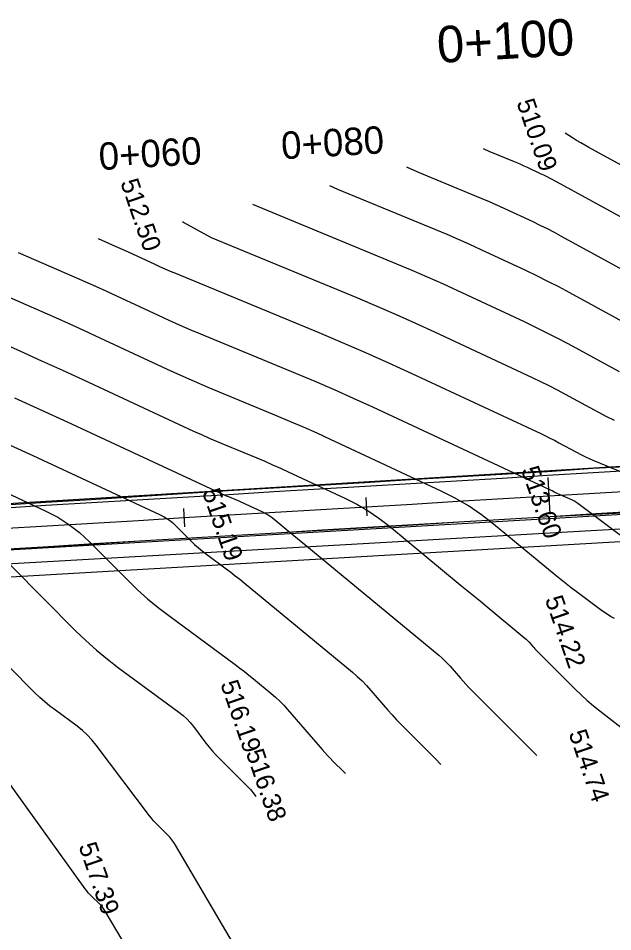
# Model space of a CAD drawing. Extents: x -636600 to -628587, y -1090963 to -1085869.
# Drawn here: x -629782.5 to -629717.5, y -1090868.7 to -1090768.7 of the extents above; entities that cross this region are included whole.
import ezdxf

# ---------------------------------------------------------------- set-up
doc = ezdxf.new("R2010")
doc.units = 0
for name, color, linetype in [('01_PARCELY_NÁVRH_PC', 7, 'Continuous'), ('06_ÚSES_IP_NAVRH', 7, 'Continuous'), ('Ex_Major Contours', 7, 'Continuous'), ('Ex_Minor Contours', 7, 'Continuous'), ('HEKTOMETRY100', 7, 'Continuous'), ('HEKTOMETRY20', 7, 'Continuous'), ('koty_vše', 7, 'Continuous'), ('situace_osa', 7, 'Continuous'), ('situace_těleso', 7, 'Continuous'), ('situace_vozovka', 7, 'Continuous')]:
    doc.layers.add(name, color=color, linetype=linetype)

msp = doc.modelspace()

# ---------------------------------------------------------------- linework, layer by layer
at = {"layer": '01_PARCELY_NÁVRH_PC'}
msp.add_lwpolyline([(-629366.447, -1090806.541), (-629540.945, -1090811.438), (-629547.048, -1090811.336), (-629630.755, -1090804.214), (-629643.554, -1090804.77), (-629656.056, -1090806.867), (-629680.186, -1090814.274), (-629692.509, -1090816.324), (-629826.286, -1090824.453), (-629825.422, -1090824.93), (-629821.233, -1090830.229), (-629818.338, -1090839.446), (-629817.551, -1090834.475), (-629814.572, -1090830.541), (-629809.999, -1090828.436), (-629690.54, -1090821.499), (-629677.852, -1090819.12), (-629655.838, -1090812.08), (-629642.724, -1090809.879), (-629628.472, -1090809.447), (-629558.795, -1090815.773), (-629541.706, -1090816.243), (-629432.051, -1090813.183)], dxfattribs=at)
msp.add_lwpolyline([(-629815.495, -1090831.761), (-629814.572, -1090830.541), (-629809.999, -1090828.436), (-629690.54, -1090821.499), (-629677.852, -1090819.12), (-629655.838, -1090812.08), (-629642.724, -1090809.879), (-629628.472, -1090809.447), (-629558.795, -1090815.773), (-629551.096, -1090815.985), (-629546.745, -1090819.106), (-629558.972, -1090818.769), (-629628.563, -1090812.452), (-629642.429, -1090812.872), (-629655.129, -1090815.003), (-629677.116, -1090822.035), (-629690.176, -1090824.483)], close=True, dxfattribs=at)
at = {"layer": '06_ÚSES_IP_NAVRH'}
msp.add_lwpolyline([(-629809.394, -1090829.881), (-629689.141, -1090823.018), (-629677.008, -1090820.364), (-629655.143, -1090813.487), (-629637.213, -1090811.061), (-629627.886, -1090811.094), (-629550.845, -1090817.603)], dxfattribs=at)
at = {"layer": 'Ex_Major Contours'}
for points in [[(-629702.617, -1090792.382), (-629720.059, -1090782.863), (-629720.511, -1090782.612), (-629720.957, -1090782.353), (-629721.4, -1090782.088), (-629721.838, -1090781.815), (-629722.638, -1090781.308)], [(-629717.261, -1090812.747), (-629718.166, -1090812.3), (-629719.059, -1090811.828), (-629722.607, -1090809.892), (-629723.497, -1090809.415), (-629724.395, -1090808.953), (-629725.3, -1090808.504), (-629726.212, -1090808.07), (-629736.915, -1090803.081), (-629739.009, -1090802.118), (-629741.113, -1090801.179), (-629743.228, -1090800.264), (-629745.353, -1090799.371), (-629761.349, -1090792.758), (-629764.405, -1090791.091), (-629764.511, -1090790.994)], [(-629782.909, -1090810.26), (-629780.033, -1090811.565), (-629777.166, -1090812.888), (-629760.454, -1090820.656), (-629760.218, -1090820.765), (-629759.98, -1090820.871), (-629759.741, -1090820.974), (-629759.5, -1090821.075), (-629758.537, -1090821.473), (-629758.297, -1090821.574), (-629758.058, -1090821.678), (-629757.82, -1090821.784), (-629757.583, -1090821.893), (-629755.863, -1090822.695), (-629755.504, -1090822.876), (-629755.159, -1090823.078), (-629754.828, -1090823.303), (-629754.51, -1090823.548), (-629752.747, -1090825.002), (-629752.35, -1090825.33), (-629751.952, -1090825.658), (-629751.555, -1090825.986), (-629751.158, -1090826.314), (-629736.497, -1090838.429), (-629736.168, -1090838.713), (-629735.851, -1090839.01), (-629735.547, -1090839.319), (-629735.256, -1090839.642), (-629734.118, -1090840.96), (-629733.83, -1090841.286), (-629733.537, -1090841.607), (-629733.237, -1090841.923), (-629732.932, -1090842.233), (-629725.739, -1090849.408)], [(-629761.026, -1090886.625), (-629772.986, -1090866.454), (-629773.134, -1090866.222), (-629773.297, -1090866.002), (-629773.474, -1090865.793), (-629773.665, -1090865.595), (-629774.46, -1090864.828), (-629774.654, -1090864.632), (-629774.838, -1090864.428), (-629775.014, -1090864.216), (-629775.18, -1090863.996), (-629784.516, -1090851.045)]]:
    msp.add_lwpolyline(points, dxfattribs=at)
at = {"layer": 'Ex_Minor Contours'}
for points in [[(-629731.619, -1090782.987), (-629731.561, -1090783.016), (-629730.99, -1090783.268), (-629728.252, -1090784.4), (-629727.888, -1090784.552), (-629727.526, -1090784.709), (-629727.166, -1090784.87), (-629726.808, -1090785.034), (-629725.377, -1090785.701), (-629725.021, -1090785.871), (-629724.668, -1090786.046), (-629724.317, -1090786.226), (-629723.97, -1090786.413), (-629706.883, -1090795.738)], [(-629711.149, -1090799.093), (-629723.061, -1090792.592), (-629723.829, -1090792.181), (-629724.604, -1090791.782), (-629725.385, -1090791.395), (-629726.173, -1090791.02), (-629729.334, -1090789.546), (-629730.127, -1090789.182), (-629730.923, -1090788.827), (-629731.723, -1090788.48), (-629732.527, -1090788.143), (-629738.58, -1090785.64), (-629739.842, -1090785.084), (-629739.971, -1090785.02)], [(-629714.344, -1090803.034), (-629722.152, -1090798.772), (-629723.342, -1090798.135), (-629724.541, -1090797.517), (-629725.75, -1090796.918), (-629726.968, -1090796.339), (-629731.861, -1090794.057), (-629733.087, -1090793.494), (-629734.32, -1090792.944), (-629735.558, -1090792.408), (-629736.802, -1090791.885), (-629747.517, -1090787.456), (-629748.392, -1090787.07)], [(-629716.701, -1090807.431), (-629721.868, -1090804.611), (-629723.165, -1090803.917), (-629724.472, -1090803.243), (-629725.79, -1090802.59), (-629727.118, -1090801.958), (-629734.388, -1090798.569), (-629736.048, -1090797.806), (-629737.717, -1090797.062), (-629739.393, -1090796.336), (-629741.078, -1090795.628), (-629756.817, -1090789.121)], [(-629773.763, -1090792.839), (-629772.218, -1090793.513), (-629771.64, -1090793.767), (-629771.063, -1090794.025), (-629770.488, -1090794.286), (-629769.914, -1090794.55), (-629767.623, -1090795.615), (-629767.049, -1090795.879), (-629766.472, -1090796.136), (-629765.893, -1090796.386), (-629765.31, -1090796.631), (-629749.628, -1090803.114), (-629747.063, -1090804.192), (-629744.51, -1090805.297), (-629741.97, -1090806.43), (-629739.442, -1090807.592), (-629725.306, -1090814.182), (-629724.81, -1090814.418), (-629724.318, -1090814.662), (-629723.83, -1090814.913), (-629723.346, -1090815.173), (-629721.416, -1090816.226), (-629720.931, -1090816.482), (-629720.439, -1090816.725), (-629719.94, -1090816.955), (-629719.435, -1090817.171), (-629710.416, -1090820.883)], [(-629712.262, -1090828.593), (-629721.259, -1090821.822), (-629721.473, -1090821.671), (-629721.695, -1090821.535), (-629721.925, -1090821.414), (-629722.163, -1090821.307), (-629723.455, -1090820.775), (-629723.536, -1090820.74), (-629723.616, -1090820.704), (-629723.695, -1090820.664), (-629723.774, -1090820.623), (-629724.084, -1090820.453), (-629724.162, -1090820.412), (-629724.241, -1090820.371), (-629724.32, -1090820.332), (-629724.4, -1090820.294), (-629743.716, -1090811.289), (-629745.802, -1090810.33), (-629747.898, -1090809.395), (-629750.005, -1090808.483), (-629752.122, -1090807.594), (-629762.519, -1090803.295), (-629763.684, -1090802.806), (-629764.843, -1090802.305), (-629765.997, -1090801.791), (-629767.145, -1090801.265), (-629771.727, -1090799.135), (-629772.874, -1090798.606), (-629774.025, -1090798.083), (-629775.178, -1090797.568), (-629776.334, -1090797.06), (-629782.472, -1090794.383)], [(-629717.27, -1090834.422), (-629717.678, -1090834.196), (-629718.076, -1090833.954), (-629718.464, -1090833.697), (-629718.843, -1090833.424), (-629721.444, -1090831.467), (-629721.999, -1090831.044), (-629722.55, -1090830.615), (-629723.096, -1090830.179), (-629723.637, -1090829.738), (-629730.479, -1090824.096), (-629731.828, -1090823.053), (-629733.235, -1090822.101), (-629734.699, -1090821.241), (-629736.221, -1090820.473), (-629748.338, -1090814.824), (-629749.808, -1090814.148), (-629751.285, -1090813.489), (-629752.769, -1090812.847), (-629754.26, -1090812.22), (-629760.24, -1090809.748), (-629761.731, -1090809.122), (-629763.216, -1090808.48), (-629764.693, -1090807.822), (-629766.164, -1090807.148), (-629773.54, -1090803.719), (-629775.261, -1090802.926), (-629776.986, -1090802.142), (-629778.716, -1090801.369), (-629780.451, -1090800.607), (-629789.671, -1090796.585)], [(-629784.567, -1090804.153), (-629782.254, -1090805.17), (-629779.947, -1090806.201), (-629777.647, -1090807.245), (-629775.353, -1090808.304), (-629763.309, -1090813.902), (-629762.455, -1090814.293), (-629761.598, -1090814.675), (-629760.736, -1090815.048), (-629759.87, -1090815.412), (-629756.399, -1090816.847), (-629755.533, -1090817.21), (-629754.671, -1090817.583), (-629753.814, -1090817.966), (-629752.961, -1090818.358), (-629746.76, -1090821.249), (-629745.467, -1090821.902), (-629744.224, -1090822.632), (-629743.029, -1090823.44), (-629741.883, -1090824.326), (-629734.131, -1090830.719), (-629733.398, -1090831.323), (-629732.666, -1090831.928), (-629731.934, -1090832.532), (-629731.202, -1090833.137), (-629727.055, -1090836.564), (-629726.935, -1090836.667), (-629726.82, -1090836.775), (-629726.71, -1090836.887), (-629726.604, -1090837.005), (-629726.191, -1090837.483), (-629726.086, -1090837.601), (-629725.98, -1090837.718), (-629725.871, -1090837.833), (-629725.76, -1090837.945), (-629721.544, -1090842.151), (-629720.899, -1090842.775), (-629720.236, -1090843.379), (-629719.555, -1090843.963), (-629718.856, -1090844.526), (-629715.256, -1090847.34)], [(-629783.375, -1090815.438), (-629780.891, -1090816.583), (-629767.035, -1090823.024), (-629766.536, -1090823.283), (-629766.065, -1090823.583), (-629765.623, -1090823.923), (-629765.209, -1090824.304), (-629763.611, -1090825.91), (-629763.204, -1090826.303), (-629762.784, -1090826.68), (-629762.349, -1090827.041), (-629761.9, -1090827.385), (-629759.759, -1090828.964), (-629759.253, -1090829.342), (-629758.753, -1090829.728), (-629758.257, -1090830.12), (-629757.767, -1090830.52), (-629745.939, -1090840.294), (-629745.4, -1090840.758), (-629744.882, -1090841.244), (-629744.385, -1090841.751), (-629743.908, -1090842.28), (-629742.045, -1090844.436), (-629741.574, -1090844.971), (-629741.094, -1090845.496), (-629740.604, -1090846.013), (-629740.104, -1090846.521), (-629736.853, -1090849.763), (-629736.257, -1090850.401)], [(-629785.809, -1090819.724), (-629779.498, -1090822.658), (-629778.188, -1090823.337), (-629776.953, -1090824.124), (-629775.793, -1090825.017), (-629774.707, -1090826.016), (-629770.515, -1090830.228), (-629769.448, -1090831.26), (-629768.345, -1090832.248), (-629767.204, -1090833.194), (-629766.027, -1090834.098), (-629758.755, -1090839.461), (-629758.251, -1090839.838), (-629757.752, -1090840.222), (-629757.258, -1090840.613), (-629756.77, -1090841.011), (-629754.827, -1090842.617), (-629754.35, -1090843.028), (-629753.892, -1090843.457), (-629753.452, -1090843.906), (-629753.031, -1090844.373), (-629749.241, -1090848.758), (-629748.956, -1090849.082), (-629748.666, -1090849.4), (-629748.369, -1090849.712), (-629748.067, -1090850.019), (-629746.846, -1090851.237), (-629746.705, -1090851.388)], [(-629786.788, -1090825.134), (-629776.221, -1090835.749), (-629775.104, -1090836.83), (-629773.948, -1090837.866), (-629772.753, -1090838.857), (-629771.52, -1090839.803), (-629764.913, -1090844.676), (-629764.473, -1090845.025), (-629764.062, -1090845.403), (-629763.679, -1090845.81), (-629763.324, -1090846.246), (-629761.964, -1090848.046), (-629761.616, -1090848.49), (-629761.253, -1090848.92), (-629760.875, -1090849.337), (-629760.482, -1090849.741), (-629757.56, -1090852.638), (-629757.101, -1090853.124), (-629756.676, -1090853.635), (-629756.497, -1090853.882)], [(-629752.194, -1090881.507), (-629765.295, -1090859.221), (-629765.487, -1090858.918), (-629765.697, -1090858.629), (-629765.925, -1090858.354), (-629766.172, -1090858.093), (-629767.195, -1090857.079), (-629767.445, -1090856.821), (-629767.687, -1090856.555), (-629767.918, -1090856.28), (-629768.14, -1090855.997), (-629773.983, -1090848.265), (-629774.447, -1090847.694), (-629774.949, -1090847.161), (-629775.487, -1090846.666), (-629776.063, -1090846.208), (-629778.442, -1090844.454), (-629779.028, -1090844.005), (-629779.595, -1090843.534), (-629780.144, -1090843.043), (-629780.674, -1090842.53), (-629789.531, -1090833.632)]]:
    msp.add_lwpolyline(points, dxfattribs=at)
at = {"layer": 'HEKTOMETRY100'}
msp.add_lwpolyline([(-629724.558, -1090818.991), (-629724.319, -1090822.984)], dxfattribs=at)
at = {"layer": 'HEKTOMETRY20'}
for points in [[(-629744.462, -1090821.183), (-629744.343, -1090823.179)], [(-629764.427, -1090822.376), (-629764.307, -1090824.373)]]:
    msp.add_lwpolyline(points, dxfattribs=at)
at = {"layer": 'situace_osa'}
msp.add_lwpolyline([(-629824.26, -1090826.955), (-629819.269, -1090826.656), (-629814.278, -1090826.358), (-629809.287, -1090826.06), (-629804.296, -1090825.761), (-629799.305, -1090825.463), (-629794.313, -1090825.165), (-629789.322, -1090824.866), (-629784.331, -1090824.568), (-629779.34, -1090824.27), (-629774.349, -1090823.971), (-629769.358, -1090823.673), (-629764.367, -1090823.375), (-629759.376, -1090823.076), (-629754.385, -1090822.778), (-629749.394, -1090822.479), (-629744.403, -1090822.181), (-629739.411, -1090821.883), (-629734.42, -1090821.584), (-629729.429, -1090821.286), (-629724.438, -1090820.988), (-629719.447, -1090820.689), (-629714.456, -1090820.391)], dxfattribs=at)
at = {"layer": 'situace_těleso'}
for points in [[(-629824.4, -1090824.607), (-629819.409, -1090824.311), (-629814.418, -1090824.012), (-629809.428, -1090823.697), (-629804.438, -1090823.387), (-629799.445, -1090823.121), (-629794.457, -1090822.765), (-629789.471, -1090822.373), (-629784.483, -1090822.024), (-629779.494, -1090821.698), (-629774.505, -1090821.372), (-629769.515, -1090821.045), (-629764.526, -1090820.719), (-629759.536, -1090820.4), (-629754.544, -1090820.12), (-629749.553, -1090819.82), (-629744.562, -1090819.519), (-629739.571, -1090819.218), (-629734.58, -1090818.918), (-629729.589, -1090818.617), (-629724.598, -1090818.316), (-629719.609, -1090817.976), (-629714.617, -1090817.692)], [(-629714.314, -1090822.772), (-629719.307, -1090823.029), (-629724.301, -1090823.29), (-629729.292, -1090823.587), (-629734.283, -1090823.884), (-629739.274, -1090824.182), (-629744.265, -1090824.479), (-629749.256, -1090824.776), (-629754.248, -1090825.073), (-629759.239, -1090825.369), (-629764.231, -1090825.651), (-629769.221, -1090825.961), (-629774.212, -1090826.27), (-629779.202, -1090826.58), (-629784.193, -1090826.89), (-629789.182, -1090827.216), (-629794.174, -1090827.501), (-629799.167, -1090827.773), (-629804.157, -1090828.076), (-629809.148, -1090828.384), (-629809.999, -1090828.436)]]:
    msp.add_lwpolyline(points, dxfattribs=at)
at = {"layer": 'situace_vozovka'}
for points in [[(-629823.548, -1090824.658), (-629819.403, -1090824.41), (-629814.412, -1090824.112), (-629809.421, -1090823.814), (-629804.43, -1090823.515), (-629799.439, -1090823.217), (-629794.448, -1090822.919), (-629789.457, -1090822.62), (-629784.466, -1090822.322), (-629779.474, -1090822.024), (-629774.483, -1090821.725), (-629769.492, -1090821.427), (-629764.501, -1090821.129), (-629759.51, -1090820.83), (-629754.519, -1090820.532), (-629749.528, -1090820.233), (-629744.537, -1090819.935), (-629739.546, -1090819.637), (-629734.555, -1090819.338), (-629729.564, -1090819.04), (-629724.572, -1090818.742), (-629719.581, -1090818.443), (-629714.59, -1090818.145)], [(-629809.19, -1090828.308), (-629804.161, -1090828.007), (-629799.17, -1090827.709), (-629794.179, -1090827.411), (-629789.188, -1090827.112), (-629784.197, -1090826.814), (-629779.206, -1090826.516), (-629774.215, -1090826.217), (-629769.224, -1090825.919), (-629764.233, -1090825.62), (-629759.242, -1090825.322), (-629754.251, -1090825.024), (-629749.259, -1090824.725), (-629744.268, -1090824.427), (-629739.277, -1090824.129), (-629734.286, -1090823.83), (-629729.295, -1090823.532), (-629724.304, -1090823.234), (-629719.313, -1090822.935), (-629714.322, -1090822.637)]]:
    msp.add_lwpolyline(points, dxfattribs=at)

# ---------------------------------------------------------------- texts
at = {"layer": 'HEKTOMETRY100'}
msp.add_text('0+100', height=4, rotation=3.42098, dxfattribs=at).set_placement((-629736.561, -1090773.627))
at = {"layer": 'HEKTOMETRY20'}
for s, p in [('0+080', (-629753.644, -1090784.165)), ('0+060', (-629773.608, -1090785.358))]:
    msp.add_text(s, height=3, rotation=3.42098, dxfattribs=at).set_placement(p)
at = {"layer": 'koty_vše'}
for s, p in [('510.09', (-629728.001, -1090777.935)), ('512.50', (-629771.35, -1090786.682)), ('513.60', (-629727.499, -1090818.13)), ('515.19', (-629762.402, -1090820.573)), ('514.22', (-629724.894, -1090832.298)), ('516.19', (-629760.407, -1090841.555)), ('514.74', (-629722.297, -1090846.963)), ('516.38', (-629757.626, -1090849.091)), ('517.39', (-629775.927, -1090859.298))]:
    msp.add_text(s, height=2, rotation=289.04304, dxfattribs=at).set_placement(p)

doc.saveas('drawing.dxf')
